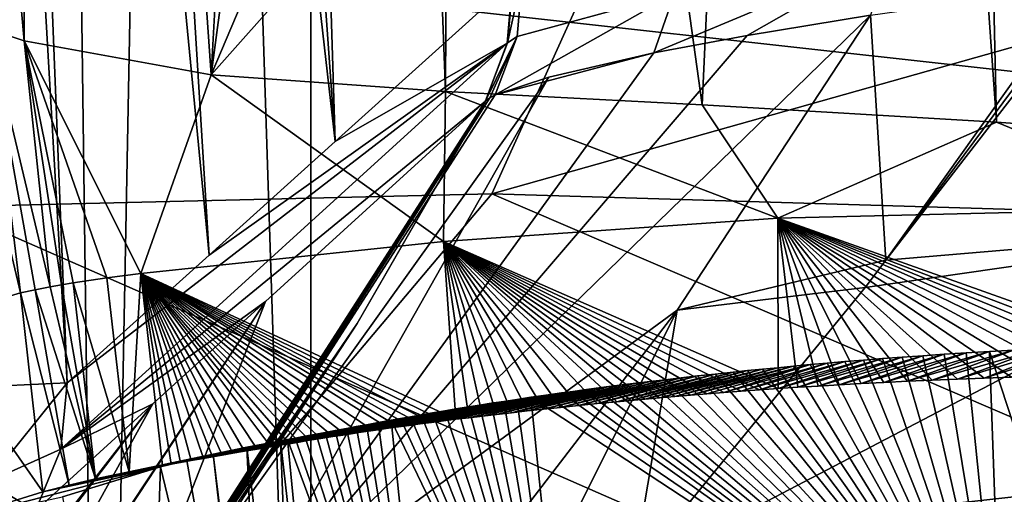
# Model space of a CAD drawing. Header units: metres. Extents: x -147 to 294, y -23 to 81.
# Tile 612 of 656: x 249.01 to 253.68, y 33.89 to 36.14. Entities that reach past the tile are written whole.
import ezdxf

# ---------------------------------------------------------------- set-up
doc = ezdxf.new("R2010")
doc.units = ezdxf.units.M
doc.layers.add('solid_AVA_153', color=7, linetype='CONTINUOUS')

msp = doc.modelspace()

# ---------------------------------------------------------------- linework, layer by layer
at = {"layer": 'solid_AVA_153'}
for points in [[(246.538559, 29.1, 9.224134), (248.706894, 81.099998, 12.624644), (249.397858, 29.1, 14.276942)], [(249.397858, 29.1, 25.723034), (248.706894, 81.099998, 27.375357), (246.538574, 29.1, 30.775841)], [(250.390152, 29.1, 20), (250.390152, 81.099998, 20), (248.706894, 81.099998, 27.375357)], [(249.397858, 29.1, 14.276942), (248.706894, 81.099998, 12.624644), (250.390152, 81.099998, 20)], [(250.390152, 29.1, 20), (248.706894, 81.099998, 27.375357), (249.397858, 29.1, 25.723034)], [(249.397858, 29.1, 14.276942), (250.390152, 81.099998, 20), (250.390152, 29.1, 20)], [(249.616135, 48.005787, 95.020096), (250.106094, 48.412491, 116.405693), (250.504959, 35.563751, 94.285889)], [(250.106094, 48.412491, 116.405693), (251.346146, 36.321205, 130.994858), (250.504959, 35.563751, 94.285889)], [(249.134857, 47.598965, 74.049332), (249.616135, 48.005787, 95.020096), (250.504959, 35.563751, 94.285889)], [(249.031525, 36.040718, 141.386734), (249.079834, 47.825943, 146.846222), (247.96666, 47.872211, 142.351837)], [(248.861572, 36.096195, 140.593063), (249.031525, 36.040718, 141.386734), (247.96666, 47.872211, 142.351837)], [(249.917633, 35.879845, 144.719086), (249.079834, 47.825943, 146.846222), (249.031525, 36.040718, 141.386734)], [(249.917633, 35.879845, 144.719086), (250.576233, 47.738064, 150.797516), (249.079834, 47.825943, 146.846222)], [(249.917633, 35.879845, 144.719086), (250.887589, 43.121639, 149.635315), (250.576233, 47.738064, 150.797516)], [(252.245773, 35.737225, 150.354294), (252.796555, 47.654667, 154.882004), (250.576233, 47.738064, 150.797516)], [(251.02861, 35.800354, 147.786362), (252.245773, 35.737225, 150.354294), (250.576233, 47.738064, 150.797516)], [(251.034622, 37.135975, 148.123215), (251.02861, 35.800354, 147.786362), (250.576233, 47.738064, 150.797516)], [(252.245773, 35.737225, 150.354294), (253.640335, 35.654301, 152.668274), (252.796555, 47.654667, 154.882004)], [(253.640335, 35.654301, 152.668274), (253.371933, 47.63879, 155.74028), (252.796555, 47.654667, 154.882004)], [(253.371933, 47.63879, 155.74028), (257.105591, 35.406174, 156.756256), (256.250885, 41.529083, 157.415985)], [(253.640335, 35.654301, 152.668274), (257.105591, 35.406174, 156.756256), (253.371933, 47.63879, 155.74028)], [(248.721039, 47.274754, 56.269215), (249.134857, 47.598965, 74.049332), (249.908295, 35.024998, 68.244049)], [(249.134857, 47.598965, 74.049332), (250.504959, 35.563751, 94.285889), (249.908295, 35.024998, 68.244049)], [(248.721039, 47.274754, 56.269215), (249.908295, 35.024998, 68.244049), (249.235321, 34.420418, 38.878155)], [(248.721039, 47.274754, 56.269215), (249.235321, 34.420418, 38.878155), (248.869049, 40.698223, 38.878136)], [(249.917633, 35.879845, 144.719086), (251.025955, 38.489513, 148.464066), (250.887589, 43.121639, 149.635315)], [(248.869049, 40.698223, 38.878136), (249.235321, 34.420418, 38.878155), (248.963898, 34.40675, 38.255928)], [(249.917633, 35.879845, 144.719086), (251.034622, 37.135975, 148.123215), (251.025955, 38.489513, 148.464066)], [(244.986038, 36.865067, 232.500244), (249.112534, 38.283241, 228.361938), (264.019104, 34.753017, 240.074326)], [(249.112534, 38.283241, 228.361938), (269.455597, 37.62022, 230.420212), (264.019104, 34.753017, 240.074326)], [(252.184906, 37.385929, 236.297989), (242.548843, 35.108871, 241.556229), (251.24855, 35.315937, 242.547348)], [(252.184906, 37.385929, 236.297989), (242.904221, 37.091869, 235.573471), (242.548843, 35.108871, 241.556229)], [(258.395294, 37.330009, 237.052139), (252.184906, 37.385929, 236.297989), (251.24855, 35.315937, 242.547348)], [(258.395294, 37.330009, 237.052139), (251.24855, 35.315937, 242.547348), (259.963379, 35.053902, 244.19957)], [(249.917633, 35.879845, 144.719086), (251.02861, 35.800354, 147.786362), (251.034622, 37.135975, 148.123215)], [(239.723022, 35.679329, 235.157227), (244.986038, 36.865067, 232.500244), (255.872147, 32.092327, 247.658936)], [(244.986038, 36.865067, 232.500244), (264.019104, 34.753017, 240.074326), (255.872147, 32.092327, 247.658936)], [(253.139511, 36.453636, 143.548538), (252.458771, 36.065205, 141.377396), (252.015381, 35.983097, 139.235489)], [(252.114365, 36.264633, 139.208359), (253.139511, 36.453636, 143.548538), (252.015381, 35.983097, 139.235489)], [(253.139511, 36.453636, 143.548538), (253.043411, 36.162495, 143.591019), (252.458771, 36.065205, 141.377396)], [(250.504959, 35.563751, 94.285889), (251.346146, 36.321205, 130.994858), (251.320724, 36.030056, 131.001419)], [(251.322556, 36.031364, 131.043427), (251.320724, 36.030056, 131.001419), (251.346146, 36.321205, 130.994858)], [(251.394226, 36.354359, 132.359436), (251.367767, 36.060539, 132.366852), (251.322556, 36.031364, 131.043427)], [(251.394226, 36.354359, 132.359436), (251.322556, 36.031364, 131.043427), (251.349548, 36.324917, 131.036911)], [(251.322556, 36.031364, 131.043427), (251.346146, 36.321205, 130.994858), (251.349548, 36.324917, 131.036911)], [(252.114365, 36.264633, 139.208359), (251.367767, 36.060539, 132.366852), (251.394226, 36.354359, 132.359436)], [(254.133408, 36.315327, 146.736252), (255.055267, 35.164825, 150.687469), (253.115768, 35.000381, 146.251556)], [(254.08728, 36.309376, 146.62088), (254.133408, 36.315327, 146.736252), (253.115768, 35.000381, 146.251556)], [(253.043411, 36.162495, 143.591019), (254.041306, 36.303326, 146.504578), (253.115768, 35.000381, 146.251556)], [(254.041306, 36.303326, 146.504578), (254.08728, 36.309376, 146.62088), (253.115768, 35.000381, 146.251556)], [(252.114365, 36.264633, 139.208359), (252.015381, 35.983097, 139.235489), (251.264206, 35.784393, 132.377319)], [(252.114365, 36.264633, 139.208359), (251.264206, 35.784393, 132.377319), (251.367767, 36.060539, 132.366852)], [(248.556549, 34.708893, 144.79863), (249.013168, 34.845837, 145.981491), (248.703064, 36.158577, 139.783386)], [(249.013168, 34.845837, 145.981491), (248.861572, 36.096195, 140.593063), (248.703064, 36.158577, 139.783386)], [(253.043411, 36.162495, 143.591019), (252.126404, 34.763618, 143.295135), (250.015076, 33.21524, 137.65863)], [(252.458771, 36.065205, 141.377396), (253.043411, 36.162495, 143.591019), (250.015076, 33.21524, 137.65863)], [(253.043411, 36.162495, 143.591019), (253.115768, 35.000381, 146.251556), (252.126404, 34.763618, 143.295135)], [(248.861572, 36.096195, 140.593063), (249.154099, 34.873985, 146.34903), (249.031525, 36.040718, 141.386734)], [(249.083603, 34.860504, 146.165497), (249.154099, 34.873985, 146.34903), (248.861572, 36.096195, 140.593063)], [(249.013168, 34.845837, 145.981491), (249.083603, 34.860504, 146.165497), (248.861572, 36.096195, 140.593063)], [(249.031525, 36.040718, 141.386734), (249.423691, 34.917007, 147.04895), (249.583939, 34.937263, 147.465027)], [(249.917633, 35.879845, 144.719086), (249.031525, 36.040718, 141.386734), (249.583939, 34.937263, 147.465027)], [(249.031525, 36.040718, 141.386734), (249.263641, 34.89286, 146.633179), (249.423691, 34.917007, 147.04895)], [(249.031525, 36.040718, 141.386734), (249.20874, 34.883575, 146.490875), (249.263641, 34.89286, 146.633179)], [(249.031525, 36.040718, 141.386734), (249.154099, 34.873985, 146.34903), (249.20874, 34.883575, 146.490875)], [(252.015381, 35.983097, 139.235489), (252.458771, 36.065205, 141.377396), (250.015076, 33.21524, 137.65863)], [(251.367767, 36.060539, 132.366852), (251.237976, 35.769794, 131.717926), (251.218658, 35.755737, 131.051483)], [(251.367767, 36.060539, 132.366852), (251.218658, 35.755737, 131.051483), (251.322556, 36.031364, 131.043427)], [(251.367767, 36.060539, 132.366852), (251.264206, 35.784393, 132.377319), (251.237976, 35.769794, 131.717926)], [(249.204407, 34.106003, 38.884415), (249.235321, 34.420418, 38.878155), (251.320724, 36.030056, 131.001419)], [(249.204407, 34.106003, 38.884415), (251.320724, 36.030056, 131.001419), (251.218658, 35.75428, 131.00946)], [(251.320724, 36.030056, 131.001419), (249.235321, 34.420418, 38.878155), (249.908295, 35.024998, 68.244049)], [(251.320724, 36.030056, 131.001419), (249.908295, 35.024998, 68.244049), (250.504959, 35.563751, 94.285889)], [(251.322556, 36.031364, 131.043427), (251.218658, 35.755737, 131.051483), (251.320724, 36.030056, 131.001419)], [(251.320724, 36.030056, 131.001419), (251.218658, 35.755737, 131.051483), (251.218658, 35.75428, 131.00946)], [(251.518921, 35.86795, 135.765976), (252.015381, 35.983097, 139.235489), (250.015076, 33.21524, 137.65863)], [(251.264206, 35.784393, 132.377319), (252.015381, 35.983097, 139.235489), (251.518921, 35.86795, 135.765976)], [(251.518921, 35.86795, 135.765976), (250.015076, 33.21524, 137.65863), (249.543106, 33.107811, 131.892136)], [(251.264206, 35.784393, 132.377319), (251.518921, 35.86795, 135.765976), (249.543106, 33.107811, 131.892136)], [(249.917633, 35.879845, 144.719086), (249.583939, 34.937263, 147.465027), (251.018845, 35.089931, 150.622482)], [(249.917633, 35.879845, 144.719086), (251.018845, 35.089931, 150.622482), (251.02861, 35.800354, 147.786362)], [(251.02861, 35.800354, 147.786362), (251.018845, 35.089931, 150.622482), (252.603317, 35.199413, 153.121399)], [(251.02861, 35.800354, 147.786362), (252.603317, 35.199413, 153.121399), (252.245773, 35.737225, 150.354294)], [(249.204407, 34.106003, 38.884415), (251.218658, 35.75428, 131.00946), (250.175629, 34.80481, 85.969223)], [(251.218658, 35.75428, 131.00946), (249.510406, 33.088753, 130.552444), (249.499695, 33.081417, 130.037415)], [(250.175629, 34.80481, 85.969223), (251.218658, 35.75428, 131.00946), (249.499695, 33.081417, 130.037415)], [(251.218658, 35.75428, 131.00946), (250.609573, 34.70023, 131.033386), (249.510406, 33.088753, 130.552444)], [(251.218658, 35.755737, 131.051483), (249.531006, 33.101852, 131.480713), (249.521164, 33.095982, 131.066849)], [(251.218658, 35.755737, 131.051483), (249.521164, 33.095982, 131.066849), (249.736649, 33.38953, 131.06076)], [(251.237976, 35.769794, 131.717926), (249.543106, 33.107811, 131.892136), (249.531006, 33.101852, 131.480713)], [(251.218658, 35.755737, 131.051483), (251.237976, 35.769794, 131.717926), (249.531006, 33.101852, 131.480713)], [(251.237976, 35.769794, 131.717926), (251.264206, 35.784393, 132.377319), (249.543106, 33.107811, 131.892136)], [(251.218658, 35.755737, 131.051483), (249.736649, 33.38953, 131.06076), (250.609573, 34.70023, 131.033386)], [(251.218658, 35.755737, 131.051483), (250.609573, 34.70023, 131.033386), (251.218658, 35.75428, 131.00946)], [(252.245773, 35.737225, 150.354294), (252.603317, 35.199413, 153.121399), (253.640335, 35.654301, 152.668274)], [(239.723022, 35.679329, 235.157227), (255.872147, 32.092327, 247.658936), (245.740753, 29.875259, 252.498108)], [(253.640335, 35.654301, 152.668274), (252.603317, 35.199413, 153.121399), (254.63176, 35.248222, 155.432327)], [(253.640335, 35.654301, 152.668274), (254.63176, 35.248222, 155.432327), (257.105591, 35.406174, 156.756256)], [(251.24855, 35.315937, 242.547348), (242.548843, 35.108871, 241.556229), (249.415787, 33.142963, 248.607086)], [(251.24855, 35.315937, 242.547348), (249.415787, 33.142963, 248.607086), (257.111969, 32.79607, 250.519424)], [(259.963379, 35.053902, 244.19957), (251.24855, 35.315937, 242.547348), (257.111969, 32.79607, 250.519424)], [(254.63176, 35.248222, 155.432327), (252.603317, 35.199413, 153.121399), (254.672653, 34.463184, 155.19252)], [(252.603317, 35.199413, 153.121399), (251.018845, 35.089931, 150.622482), (252.605865, 34.392361, 152.808044)], [(252.603317, 35.199413, 153.121399), (254.539734, 34.462276, 155.059341), (254.672653, 34.463184, 155.19252)], [(252.603317, 35.199413, 153.121399), (254.410645, 34.461018, 154.927902), (254.539734, 34.462276, 155.059341)], [(252.603317, 35.199413, 153.121399), (254.285339, 34.459408, 154.798218), (254.410645, 34.461018, 154.927902)], [(252.603317, 35.199413, 153.121399), (254.133911, 34.456844, 154.63858), (254.285339, 34.459408, 154.798218)], [(252.603317, 35.199413, 153.121399), (253.987991, 34.453773, 154.481659), (254.133911, 34.456844, 154.63858)], [(252.603317, 35.199413, 153.121399), (253.847366, 34.450298, 154.327377), (253.987991, 34.453773, 154.481659)], [(252.603317, 35.199413, 153.121399), (253.711868, 34.446453, 154.175812), (253.847366, 34.450298, 154.327377)], [(252.603317, 35.199413, 153.121399), (253.581482, 34.442169, 154.027084), (253.711868, 34.446453, 154.175812)], [(252.603317, 35.199413, 153.121399), (253.455963, 34.437534, 153.881073), (253.581482, 34.442169, 154.027084)], [(252.603317, 35.199413, 153.121399), (253.334976, 34.432629, 153.73764), (253.455963, 34.437534, 153.881073)], [(252.603317, 35.199413, 153.121399), (253.218491, 34.427467, 153.596878), (253.334976, 34.432629, 153.73764)], [(252.603317, 35.199413, 153.121399), (253.106506, 34.422001, 153.458939), (253.218491, 34.427467, 153.596878)], [(252.603317, 35.199413, 153.121399), (252.998718, 34.416321, 153.323654), (253.106506, 34.422001, 153.458939)], [(252.603317, 35.199413, 153.121399), (252.894791, 34.410519, 153.190826), (252.998718, 34.416321, 153.323654)], [(252.603317, 35.199413, 153.121399), (252.794724, 34.404594, 153.060562), (252.894791, 34.410519, 153.190826)], [(252.603317, 35.199413, 153.121399), (252.698517, 34.398521, 152.933044), (252.794724, 34.404594, 153.060562)], [(252.603317, 35.199413, 153.121399), (252.605865, 34.392361, 152.808044), (252.698517, 34.398521, 152.933044)], [(251.91806, 33.526924, 145.963898), (253.017746, 34.871368, 146.226257), (255.055267, 35.164825, 150.687469)], [(254.411606, 33.608887, 152.005661), (251.91806, 33.526924, 145.963898), (255.055267, 35.164825, 150.687469)], [(253.017746, 34.871368, 146.226257), (253.115768, 35.000381, 146.251556), (255.055267, 35.164825, 150.687469)], [(242.548843, 35.108871, 241.556229), (241.736313, 33.029736, 247.459839), (249.415787, 33.142963, 248.607086)], [(251.018845, 35.089931, 150.622482), (249.583939, 34.937263, 147.465027), (251.077454, 34.246796, 150.34903)], [(251.018845, 35.089931, 150.622482), (252.516434, 34.386173, 152.685287), (252.605865, 34.392361, 152.808044)], [(251.018845, 35.089931, 150.622482), (252.430298, 34.379948, 152.565002), (252.516434, 34.386173, 152.685287)], [(251.018845, 35.089931, 150.622482), (252.347382, 34.373672, 152.447235), (252.430298, 34.379948, 152.565002)], [(251.018845, 35.089931, 150.622482), (252.267395, 34.36739, 152.331726), (252.347382, 34.373672, 152.447235)], [(251.018845, 35.089931, 150.622482), (252.190033, 34.361126, 152.218185), (252.267395, 34.36739, 152.331726)], [(251.018845, 35.089931, 150.622482), (252.115372, 34.354877, 152.106873), (252.190033, 34.361126, 152.218185)], [(251.018845, 35.089931, 150.622482), (252.043365, 34.348644, 151.997803), (252.115372, 34.354877, 152.106873)], [(251.018845, 35.089931, 150.622482), (251.97377, 34.342445, 151.890732), (252.043365, 34.348644, 151.997803)], [(251.018845, 35.089931, 150.622482), (251.906357, 34.336292, 151.785492), (251.97377, 34.342445, 151.890732)], [(251.018845, 35.089931, 150.622482), (251.841248, 34.330189, 151.682312), (251.906357, 34.336292, 151.785492)], [(251.018845, 35.089931, 150.622482), (251.74765, 34.32114, 151.531311), (251.841248, 34.330189, 151.682312)], [(251.018845, 35.089931, 150.622482), (251.658386, 34.312222, 151.384293), (251.74765, 34.32114, 151.531311)], [(251.018845, 35.089931, 150.622482), (251.573471, 34.303471, 151.241577), (251.658386, 34.312222, 151.384293)], [(251.018845, 35.089931, 150.622482), (251.492538, 34.29488, 151.102859), (251.573471, 34.303471, 151.241577)], [(251.018845, 35.089931, 150.622482), (251.415161, 34.286453, 150.967773), (251.492538, 34.29488, 151.102859)], [(251.018845, 35.089931, 150.622482), (251.341431, 34.278217, 150.836746), (251.415161, 34.286453, 150.967773)], [(251.018845, 35.089931, 150.622482), (251.270905, 34.270126, 150.709305), (251.341431, 34.278217, 150.836746)], [(251.018845, 35.089931, 150.622482), (251.203522, 34.262199, 150.585602), (251.270905, 34.270126, 150.709305)], [(251.018845, 35.089931, 150.622482), (251.139145, 34.254433, 150.465652), (251.203522, 34.262199, 150.585602)], [(251.018845, 35.089931, 150.622482), (251.077454, 34.246796, 150.34903), (251.139145, 34.254433, 150.465652)], [(252.126404, 34.763618, 143.295135), (253.115768, 35.000381, 146.251556), (253.017746, 34.871368, 146.226257)], [(249.528214, 33.99818, 146.827271), (249.423691, 34.917007, 147.04895), (249.263641, 34.89286, 146.633179)], [(249.528214, 33.99818, 146.827271), (249.583939, 34.937263, 147.465027), (249.423691, 34.917007, 147.04895)], [(249.528214, 33.99818, 146.827271), (249.687424, 34.027824, 147.245651), (249.583939, 34.937263, 147.465027)], [(249.583939, 34.937263, 147.465027), (251.018494, 34.239323, 150.236053), (251.077454, 34.246796, 150.34903)], [(249.583939, 34.937263, 147.465027), (250.962006, 34.231991, 150.126389), (251.018494, 34.239323, 150.236053)], [(249.583939, 34.937263, 147.465027), (250.907837, 34.224796, 150.019928), (250.962006, 34.231991, 150.126389)], [(249.583939, 34.937263, 147.465027), (250.855972, 34.217762, 149.916794), (250.907837, 34.224796, 150.019928)], [(249.583939, 34.937263, 147.465027), (250.806137, 34.210869, 149.816605), (250.855972, 34.217762, 149.916794)], [(249.583939, 34.937263, 147.465027), (250.758377, 34.204132, 149.719498), (250.806137, 34.210869, 149.816605)], [(249.583939, 34.937263, 147.465027), (250.685837, 34.193672, 149.570145), (250.758377, 34.204132, 149.719498)], [(249.583939, 34.937263, 147.465027), (250.617874, 34.183613, 149.428024), (250.685837, 34.193672, 149.570145)], [(249.583939, 34.937263, 147.465027), (250.554031, 34.173935, 149.292603), (250.617874, 34.183613, 149.428024)], [(249.583939, 34.937263, 147.465027), (250.49408, 34.164658, 149.163757), (250.554031, 34.173935, 149.292603)], [(249.583939, 34.937263, 147.465027), (250.437653, 34.155754, 149.04097), (250.49408, 34.164658, 149.163757)], [(249.583939, 34.937263, 147.465027), (250.384506, 34.147228, 148.923889), (250.437653, 34.155754, 149.04097)], [(249.583939, 34.937263, 147.465027), (250.334442, 34.139084, 148.812347), (250.384506, 34.147228, 148.923889)], [(249.583939, 34.937263, 147.465027), (250.287186, 34.131298, 148.705902), (250.334442, 34.139084, 148.812347)], [(249.583939, 34.937263, 147.465027), (250.242599, 34.123875, 148.604416), (250.287186, 34.131298, 148.705902)], [(249.583939, 34.937263, 147.465027), (250.200485, 34.116798, 148.507599), (250.242599, 34.123875, 148.604416)], [(249.583939, 34.937263, 147.465027), (250.135269, 34.105728, 148.355774), (250.200485, 34.116798, 148.507599)], [(249.583939, 34.937263, 147.465027), (250.075577, 34.095497, 148.214798), (250.135269, 34.105728, 148.355774)], [(249.583939, 34.937263, 147.465027), (250.020691, 34.086018, 148.083374), (250.075577, 34.095497, 148.214798)], [(249.583939, 34.937263, 147.465027), (249.970108, 34.077236, 147.960678), (250.020691, 34.086018, 148.083374)], [(249.583939, 34.937263, 147.465027), (249.923492, 34.069118, 147.846283), (249.970108, 34.077236, 147.960678)], [(249.583939, 34.937263, 147.465027), (249.8806, 34.061607, 147.739822), (249.923492, 34.069118, 147.846283)], [(249.583939, 34.937263, 147.465027), (249.822662, 34.05143, 147.594193), (249.8806, 34.061607, 147.739822)], [(249.583939, 34.937263, 147.465027), (249.771667, 34.042576, 147.464233), (249.822662, 34.05143, 147.594193)], [(249.583939, 34.937263, 147.465027), (249.727509, 34.034813, 147.35025), (249.771667, 34.042576, 147.464233)], [(249.583939, 34.937263, 147.465027), (249.687424, 34.027824, 147.245651), (249.727509, 34.034813, 147.35025)], [(249.083603, 34.860504, 146.165497), (249.369232, 33.964428, 146.409088), (249.154099, 34.873985, 146.34903)], [(249.369232, 33.964428, 146.409088), (249.20874, 34.883575, 146.490875), (249.154099, 34.873985, 146.34903)], [(249.369232, 33.964428, 146.409088), (249.263641, 34.89286, 146.633179), (249.20874, 34.883575, 146.490875)], [(249.369232, 33.964428, 146.409088), (249.528214, 33.99818, 146.827271), (249.263641, 34.89286, 146.633179)], [(252.126404, 34.763618, 143.295135), (253.017746, 34.871368, 146.226257), (251.91806, 33.526924, 145.963898)], [(249.120239, 33.903732, 145.753906), (249.013168, 34.845837, 145.981491), (248.556549, 34.708893, 144.79863)], [(249.244522, 33.935177, 146.081543), (249.083603, 34.860504, 146.165497), (249.013168, 34.845837, 145.981491)], [(249.120239, 33.903732, 145.753906), (249.244522, 33.935177, 146.081543), (249.013168, 34.845837, 145.981491)], [(249.244522, 33.935177, 146.081543), (249.369232, 33.964428, 146.409088), (249.083603, 34.860504, 146.165497)], [(250.175629, 34.80481, 85.969223), (248.574036, 32.37608, 85.843117), (248.556625, 32.363197, 85.014305)], [(249.640335, 34.320629, 62.716095), (250.175629, 34.80481, 85.969223), (248.556625, 32.363197, 85.014305)], [(250.175629, 34.80481, 85.969223), (249.499695, 33.081417, 130.037415), (248.574036, 32.37608, 85.843117)], [(249.204407, 34.106003, 38.884415), (250.175629, 34.80481, 85.969223), (249.640335, 34.320629, 62.716095)], [(252.126404, 34.763618, 143.295135), (251.072205, 33.392002, 143.012009), (250.015076, 33.21524, 137.65863)], [(252.126404, 34.763618, 143.295135), (251.473343, 33.457897, 144.4711), (251.072205, 33.392002, 143.012009)], [(252.126404, 34.763618, 143.295135), (251.91806, 33.526924, 145.963898), (251.473343, 33.457897, 144.4711)], [(248.662094, 33.760258, 144.563873), (249.120239, 33.903732, 145.753906), (248.556549, 34.708893, 144.79863)], [(250.609573, 34.70023, 131.033386), (249.947922, 33.68803, 131.054581), (249.510406, 33.088753, 130.552444)], [(250.609573, 34.70023, 131.033386), (249.736649, 33.38953, 131.06076), (249.947922, 33.68803, 131.054581)], [(254.049911, 34.588867, 153.659454), (253.711868, 34.446453, 154.175812), (253.581482, 34.442169, 154.027084)], [(253.942474, 34.584415, 153.535065), (254.049911, 34.588867, 153.659454), (253.581482, 34.442169, 154.027084)], [(253.193558, 34.541298, 152.600204), (252.794724, 34.404594, 153.060562), (252.698517, 34.398521, 152.933044)], [(253.099503, 34.534386, 152.47345), (253.193558, 34.541298, 152.600204), (252.698517, 34.398521, 152.933044)], [(253.291077, 34.548122, 152.729324), (252.894791, 34.410519, 153.190826), (252.794724, 34.404594, 153.060562)], [(253.193558, 34.541298, 152.600204), (253.291077, 34.548122, 152.729324), (252.794724, 34.404594, 153.060562)], [(253.39209, 34.554863, 152.860641), (252.998718, 34.416321, 153.323654), (252.894791, 34.410519, 153.190826)], [(253.291077, 34.548122, 152.729324), (253.39209, 34.554863, 152.860641), (252.894791, 34.410519, 153.190826)], [(253.497223, 34.56142, 152.994705), (253.106506, 34.422001, 153.458939), (252.998718, 34.416321, 153.323654)], [(253.39209, 34.554863, 152.860641), (253.497223, 34.56142, 152.994705), (252.998718, 34.416321, 153.323654)], [(253.667694, 32.885654, 152.564194), (253.193558, 34.541298, 152.600204), (253.099503, 34.534386, 152.47345)], [(253.606995, 34.567719, 153.131943), (253.218491, 34.427467, 153.596878), (253.106506, 34.422001, 153.458939)], [(253.497223, 34.56142, 152.994705), (253.606995, 34.567719, 153.131943), (253.106506, 34.422001, 153.458939)], [(253.667694, 32.885654, 152.564194), (253.291077, 34.548122, 152.729324), (253.193558, 34.541298, 152.600204)], [(253.720856, 34.573822, 153.271378), (253.334976, 34.432629, 153.73764), (253.218491, 34.427467, 153.596878)], [(253.606995, 34.567719, 153.131943), (253.720856, 34.573822, 153.271378), (253.218491, 34.427467, 153.596878)], [(253.667694, 32.885654, 152.564194), (253.39209, 34.554863, 152.860641), (253.291077, 34.548122, 152.729324)], [(253.83905, 34.5797, 153.413223), (253.455963, 34.437534, 153.881073), (253.334976, 34.432629, 153.73764)], [(253.720856, 34.573822, 153.271378), (253.83905, 34.5797, 153.413223), (253.334976, 34.432629, 153.73764)], [(253.667694, 32.885654, 152.564194), (253.497223, 34.56142, 152.994705), (253.39209, 34.554863, 152.860641)], [(253.942474, 34.584415, 153.535065), (253.581482, 34.442169, 154.027084), (253.455963, 34.437534, 153.881073)], [(253.83905, 34.5797, 153.413223), (253.942474, 34.584415, 153.535065), (253.455963, 34.437534, 153.881073)], [(253.667694, 32.885654, 152.564194), (253.606995, 34.567719, 153.131943), (253.497223, 34.56142, 152.994705)], [(254.13858, 32.945435, 153.149338), (253.720856, 34.573822, 153.271378), (253.606995, 34.567719, 153.131943)], [(253.667694, 32.885654, 152.564194), (254.13858, 32.945435, 153.149338), (253.606995, 34.567719, 153.131943)], [(252.678711, 34.498692, 151.876984), (252.190033, 34.361126, 152.218185), (252.115372, 34.354877, 152.106873)], [(252.603348, 34.491501, 151.764633), (252.678711, 34.498692, 151.876984), (252.115372, 34.354877, 152.106873)], [(252.756805, 34.505905, 151.991547), (252.267395, 34.36739, 152.331726), (252.190033, 34.361126, 152.218185)], [(252.678711, 34.498692, 151.876984), (252.756805, 34.505905, 151.991547), (252.190033, 34.361126, 152.218185)], [(252.756805, 34.505905, 151.991547), (252.347382, 34.373672, 152.447235), (252.267395, 34.36739, 152.331726)], [(252.837952, 34.513069, 152.108627), (252.430298, 34.379948, 152.565002), (252.347382, 34.373672, 152.447235)], [(252.756805, 34.505905, 151.991547), (252.837952, 34.513069, 152.108627), (252.347382, 34.373672, 152.447235)], [(252.922119, 34.520195, 152.228058), (252.516434, 34.386173, 152.685287), (252.430298, 34.379948, 152.565002)], [(252.837952, 34.513069, 152.108627), (252.922119, 34.520195, 152.228058), (252.430298, 34.379948, 152.565002)], [(253.009171, 34.527328, 152.349518), (252.605865, 34.392361, 152.808044), (252.516434, 34.386173, 152.685287)], [(252.922119, 34.520195, 152.228058), (253.009171, 34.527328, 152.349518), (252.516434, 34.386173, 152.685287)], [(253.667694, 32.885654, 152.564194), (252.678711, 34.498692, 151.876984), (252.603348, 34.491501, 151.764633)], [(253.099503, 34.534386, 152.47345), (252.698517, 34.398521, 152.933044), (252.605865, 34.392361, 152.808044)], [(253.009171, 34.527328, 152.349518), (253.099503, 34.534386, 152.47345), (252.605865, 34.392361, 152.808044)], [(253.667694, 32.885654, 152.564194), (252.756805, 34.505905, 151.991547), (252.678711, 34.498692, 151.876984)], [(253.667694, 32.885654, 152.564194), (252.837952, 34.513069, 152.108627), (252.756805, 34.505905, 151.991547)], [(253.667694, 32.885654, 152.564194), (252.922119, 34.520195, 152.228058), (252.837952, 34.513069, 152.108627)], [(253.667694, 32.885654, 152.564194), (253.009171, 34.527328, 152.349518), (252.922119, 34.520195, 152.228058)], [(253.667694, 32.885654, 152.564194), (253.099503, 34.534386, 152.47345), (253.009171, 34.527328, 152.349518)], [(252.223633, 34.452042, 151.167618), (251.74765, 34.32114, 151.531311), (251.658386, 34.312222, 151.384293)], [(252.145081, 34.443138, 151.037003), (252.223633, 34.452042, 151.167618), (251.658386, 34.312222, 151.384293)], [(252.306091, 34.461067, 151.301987), (251.841248, 34.330189, 151.682312), (251.74765, 34.32114, 151.531311)], [(252.223633, 34.452042, 151.167618), (252.306091, 34.461067, 151.301987), (251.74765, 34.32114, 151.531311)], [(252.392563, 34.47028, 151.439987), (251.906357, 34.336292, 151.785492), (251.841248, 34.330189, 151.682312)], [(252.306091, 34.461067, 151.301987), (252.392563, 34.47028, 151.439987), (251.841248, 34.330189, 151.682312)], [(252.460205, 34.477314, 151.545959), (251.97377, 34.342445, 151.890732), (251.906357, 34.336292, 151.785492)], [(252.392563, 34.47028, 151.439987), (252.460205, 34.477314, 151.545959), (251.906357, 34.336292, 151.785492)], [(252.530472, 34.484394, 151.65419), (252.043365, 34.348644, 151.997803), (251.97377, 34.342445, 151.890732)], [(252.460205, 34.477314, 151.545959), (252.530472, 34.484394, 151.65419), (251.97377, 34.342445, 151.890732)], [(252.603348, 34.491501, 151.764633), (252.115372, 34.354877, 152.106873), (252.043365, 34.348644, 151.997803)], [(252.530472, 34.484394, 151.65419), (252.603348, 34.491501, 151.764633), (252.043365, 34.348644, 151.997803)], [(253.667694, 32.885654, 152.564194), (252.223633, 34.452042, 151.167618), (252.145081, 34.443138, 151.037003)], [(253.667694, 32.885654, 152.564194), (252.306091, 34.461067, 151.301987), (252.223633, 34.452042, 151.167618)], [(253.667694, 32.885654, 152.564194), (252.392563, 34.47028, 151.439987), (252.306091, 34.461067, 151.301987)], [(253.667694, 32.885654, 152.564194), (252.460205, 34.477314, 151.545959), (252.392563, 34.47028, 151.439987)], [(253.667694, 32.885654, 152.564194), (252.530472, 34.484394, 151.65419), (252.460205, 34.477314, 151.545959)], [(253.667694, 32.885654, 152.564194), (252.603348, 34.491501, 151.764633), (252.530472, 34.484394, 151.65419)], [(249.235321, 34.420418, 38.878155), (248.855057, 33.948799, 38.260948), (248.963898, 34.40675, 38.255928)], [(249.204407, 34.106003, 38.884415), (248.855057, 33.948799, 38.260948), (249.235321, 34.420418, 38.878155)], [(251.802948, 34.401783, 150.437637), (251.341431, 34.278217, 150.836746), (251.270905, 34.270126, 150.709305)], [(251.743347, 34.394077, 150.328033), (251.802948, 34.401783, 150.437637), (251.270905, 34.270126, 150.709305)], [(251.930466, 34.417721, 150.666946), (251.415161, 34.286453, 150.967773), (251.341431, 34.278217, 150.836746)], [(251.865265, 34.409657, 150.550568), (251.930466, 34.417721, 150.666946), (251.341431, 34.278217, 150.836746)], [(251.802948, 34.401783, 150.437637), (251.865265, 34.409657, 150.550568), (251.341431, 34.278217, 150.836746)], [(251.998657, 34.426003, 150.786667), (251.492538, 34.29488, 151.102859), (251.415161, 34.286453, 150.967773)], [(251.930466, 34.417721, 150.666946), (251.998657, 34.426003, 150.786667), (251.415161, 34.286453, 150.967773)], [(252.070129, 34.43446, 150.910004), (251.573471, 34.303471, 151.241577), (251.492538, 34.29488, 151.102859)], [(251.998657, 34.426003, 150.786667), (252.070129, 34.43446, 150.910004), (251.492538, 34.29488, 151.102859)], [(252.145081, 34.443138, 151.037003), (251.658386, 34.312222, 151.384293), (251.573471, 34.303471, 151.241577)], [(252.070129, 34.43446, 150.910004), (252.145081, 34.443138, 151.037003), (251.573471, 34.303471, 151.241577)], [(253.667694, 32.885654, 152.564194), (251.802948, 34.401783, 150.437637), (251.743347, 34.394077, 150.328033)], [(253.667694, 32.885654, 152.564194), (251.865265, 34.409657, 150.550568), (251.802948, 34.401783, 150.437637)], [(253.667694, 32.885654, 152.564194), (251.930466, 34.417721, 150.666946), (251.865265, 34.409657, 150.550568)], [(253.667694, 32.885654, 152.564194), (251.998657, 34.426003, 150.786667), (251.930466, 34.417721, 150.666946)], [(253.667694, 32.885654, 152.564194), (252.070129, 34.43446, 150.910004), (251.998657, 34.426003, 150.786667)], [(253.667694, 32.885654, 152.564194), (252.145081, 34.443138, 151.037003), (252.070129, 34.43446, 150.910004)], [(251.503922, 34.361446, 149.872849), (250.962006, 34.231991, 150.126389), (250.907837, 34.224796, 150.019928)], [(251.433334, 34.351234, 149.734131), (251.503922, 34.361446, 149.872849), (250.907837, 34.224796, 150.019928)], [(251.503922, 34.361446, 149.872849), (251.018494, 34.239323, 150.236053), (250.962006, 34.231991, 150.126389)], [(251.578857, 34.371971, 150.017822), (251.077454, 34.246796, 150.34903), (251.018494, 34.239323, 150.236053)], [(251.503922, 34.361446, 149.872849), (251.578857, 34.371971, 150.017822), (251.018494, 34.239323, 150.236053)], [(251.631393, 34.379189, 150.118103), (251.139145, 34.254433, 150.465652), (251.077454, 34.246796, 150.34903)], [(251.578857, 34.371971, 150.017822), (251.631393, 34.379189, 150.118103), (251.077454, 34.246796, 150.34903)], [(251.686188, 34.386559, 150.221497), (251.203522, 34.262199, 150.585602), (251.139145, 34.254433, 150.465652)], [(251.631393, 34.379189, 150.118103), (251.686188, 34.386559, 150.221497), (251.139145, 34.254433, 150.465652)], [(251.743347, 34.394077, 150.328033), (251.270905, 34.270126, 150.709305), (251.203522, 34.262199, 150.585602)], [(251.686188, 34.386559, 150.221497), (251.743347, 34.394077, 150.328033), (251.203522, 34.262199, 150.585602)], [(253.667694, 32.885654, 152.564194), (251.503922, 34.361446, 149.872849), (251.433334, 34.351234, 149.734131)], [(253.667694, 32.885654, 152.564194), (251.578857, 34.371971, 150.017822), (251.503922, 34.361446, 149.872849)], [(253.667694, 32.885654, 152.564194), (251.631393, 34.379189, 150.118103), (251.578857, 34.371971, 150.017822)], [(253.667694, 32.885654, 152.564194), (251.686188, 34.386559, 150.221497), (251.631393, 34.379189, 150.118103)], [(253.667694, 32.885654, 152.564194), (251.743347, 34.394077, 150.328033), (251.686188, 34.386559, 150.221497)], [(249.640335, 34.320629, 62.716095), (248.556625, 32.363197, 85.014305), (247.588196, 31.63401, 38.893066)], [(249.640335, 34.320629, 62.716095), (247.588196, 31.63401, 38.893066), (248.374969, 32.697422, 38.892475)], [(249.640335, 34.320629, 62.716095), (248.374969, 32.697422, 38.892475), (249.085495, 33.813541, 38.891998)], [(249.204407, 34.106003, 38.884415), (249.640335, 34.320629, 62.716095), (249.085495, 33.813541, 38.891998)], [(251.189651, 34.31398, 149.237076), (250.685837, 34.193672, 149.570145), (250.617874, 34.183613, 149.428024)], [(251.137131, 34.305534, 149.126083), (251.189651, 34.31398, 149.237076), (250.617874, 34.183613, 149.428024)], [(251.245285, 34.322773, 149.353149), (250.758377, 34.204132, 149.719498), (250.685837, 34.193672, 149.570145)], [(251.189651, 34.31398, 149.237076), (251.245285, 34.322773, 149.353149), (250.685837, 34.193672, 149.570145)], [(251.30426, 34.331898, 149.474472), (250.806137, 34.210869, 149.816605), (250.758377, 34.204132, 149.719498)], [(251.245285, 34.322773, 149.353149), (251.30426, 34.331898, 149.474472), (250.758377, 34.204132, 149.719498)], [(251.366898, 34.3414, 149.601456), (250.855972, 34.217762, 149.916794), (250.806137, 34.210869, 149.816605)], [(251.30426, 34.331898, 149.474472), (251.366898, 34.3414, 149.601456), (250.806137, 34.210869, 149.816605)], [(251.433334, 34.351234, 149.734131), (250.907837, 34.224796, 150.019928), (250.855972, 34.217762, 149.916794)], [(251.366898, 34.3414, 149.601456), (251.433334, 34.351234, 149.734131), (250.855972, 34.217762, 149.916794)], [(251.626297, 32.468338, 149.238815), (251.189651, 34.31398, 149.237076), (251.137131, 34.305534, 149.126083)], [(251.626297, 32.468338, 149.238815), (251.245285, 34.322773, 149.353149), (251.189651, 34.31398, 149.237076)], [(251.626297, 32.468338, 149.238815), (251.30426, 34.331898, 149.474472), (251.245285, 34.322773, 149.353149)], [(251.626297, 32.468338, 149.238815), (251.366898, 34.3414, 149.601456), (251.30426, 34.331898, 149.474472)], [(251.626297, 32.468338, 149.238815), (251.433334, 34.351234, 149.734131), (251.366898, 34.3414, 149.601456)], [(251.626297, 32.468338, 149.238815), (253.667694, 32.885654, 152.564194), (251.433334, 34.351234, 149.734131)], [(250.912704, 34.267715, 148.637009), (250.384506, 34.147228, 148.923889), (250.334442, 34.139084, 148.812347)], [(250.862106, 34.258831, 148.523438), (250.912704, 34.267715, 148.637009), (250.334442, 34.139084, 148.812347)], [(250.966965, 34.277103, 148.75737), (250.437653, 34.155754, 149.04097), (250.384506, 34.147228, 148.923889)], [(250.912704, 34.267715, 148.637009), (250.966965, 34.277103, 148.75737), (250.384506, 34.147228, 148.923889)], [(251.025116, 34.286999, 148.884888), (250.49408, 34.164658, 149.163757), (250.437653, 34.155754, 149.04097)], [(250.966965, 34.277103, 148.75737), (251.025116, 34.286999, 148.884888), (250.437653, 34.155754, 149.04097)], [(251.087418, 34.297394, 149.019791), (250.554031, 34.173935, 149.292603), (250.49408, 34.164658, 149.163757)], [(251.025116, 34.286999, 148.884888), (251.087418, 34.297394, 149.019791), (250.49408, 34.164658, 149.163757)], [(251.137131, 34.305534, 149.126083), (250.617874, 34.183613, 149.428024), (250.554031, 34.173935, 149.292603)], [(251.087418, 34.297394, 149.019791), (251.137131, 34.305534, 149.126083), (250.554031, 34.173935, 149.292603)], [(251.626297, 32.468338, 149.238815), (250.912704, 34.267715, 148.637009), (250.862106, 34.258831, 148.523438)], [(251.626297, 32.468338, 149.238815), (250.966965, 34.277103, 148.75737), (250.912704, 34.267715, 148.637009)], [(251.626297, 32.468338, 149.238815), (251.025116, 34.286999, 148.884888), (250.966965, 34.277103, 148.75737)], [(251.626297, 32.468338, 149.238815), (251.087418, 34.297394, 149.019791), (251.025116, 34.286999, 148.884888)], [(251.626297, 32.468338, 149.238815), (251.137131, 34.305534, 149.126083), (251.087418, 34.297394, 149.019791)], [(250.654144, 34.221233, 148.042862), (250.135269, 34.105728, 148.355774), (250.075577, 34.095497, 148.214798)], [(250.604218, 34.211994, 147.923889), (250.654144, 34.221233, 148.042862), (250.075577, 34.095497, 148.214798)], [(250.709381, 34.231377, 148.172821), (250.200485, 34.116798, 148.507599), (250.135269, 34.105728, 148.355774)], [(250.654144, 34.221233, 148.042862), (250.709381, 34.231377, 148.172821), (250.135269, 34.105728, 148.355774)], [(250.770508, 34.24247, 148.314606), (250.242599, 34.123875, 148.604416), (250.200485, 34.116798, 148.507599)], [(250.709381, 34.231377, 148.172821), (250.770508, 34.24247, 148.314606), (250.200485, 34.116798, 148.507599)], [(250.814774, 34.250423, 148.416061), (250.287186, 34.131298, 148.705902), (250.242599, 34.123875, 148.604416)], [(250.770508, 34.24247, 148.314606), (250.814774, 34.250423, 148.416061), (250.242599, 34.123875, 148.604416)], [(250.862106, 34.258831, 148.523438), (250.334442, 34.139084, 148.812347), (250.287186, 34.131298, 148.705902)], [(250.814774, 34.250423, 148.416061), (250.862106, 34.258831, 148.523438), (250.287186, 34.131298, 148.705902)], [(250.972443, 32.274162, 147.790817), (250.654144, 34.221233, 148.042862), (250.604218, 34.211994, 147.923889)], [(250.972443, 32.274162, 147.790817), (250.709381, 34.231377, 148.172821), (250.654144, 34.221233, 148.042862)], [(250.972443, 32.274162, 147.790817), (250.770508, 34.24247, 148.314606), (250.709381, 34.231377, 148.172821)], [(251.626297, 32.468338, 149.238815), (250.814774, 34.250423, 148.416061), (250.770508, 34.24247, 148.314606)], [(250.972443, 32.274162, 147.790817), (251.626297, 32.468338, 149.238815), (250.770508, 34.24247, 148.314606)], [(251.626297, 32.468338, 149.238815), (250.862106, 34.258831, 148.523438), (250.814774, 34.250423, 148.416061)], [(250.361786, 34.166428, 147.323608), (249.822662, 34.05143, 147.594193), (249.771667, 34.042576, 147.464233)], [(250.31633, 34.157986, 147.20697), (250.361786, 34.166428, 147.323608), (249.771667, 34.042576, 147.464233)], [(250.416046, 34.176701, 147.461197), (249.8806, 34.061607, 147.739822), (249.822662, 34.05143, 147.594193)], [(250.361786, 34.166428, 147.323608), (250.416046, 34.176701, 147.461197), (249.822662, 34.05143, 147.594193)], [(250.457932, 34.184635, 147.566208), (249.923492, 34.069118, 147.846283), (249.8806, 34.061607, 147.739822)], [(250.416046, 34.176701, 147.461197), (250.457932, 34.184635, 147.566208), (249.8806, 34.061607, 147.739822)], [(250.50528, 34.193539, 147.683533), (249.970108, 34.077236, 147.960678), (249.923492, 34.069118, 147.846283)], [(250.457932, 34.184635, 147.566208), (250.50528, 34.193539, 147.683533), (249.923492, 34.069118, 147.846283)], [(250.559036, 34.203583, 147.814911), (250.020691, 34.086018, 148.083374), (249.970108, 34.077236, 147.960678)], [(250.50528, 34.193539, 147.683533), (250.559036, 34.203583, 147.814911), (249.970108, 34.077236, 147.960678)], [(250.604218, 34.211994, 147.923889), (250.075577, 34.095497, 148.214798), (250.020691, 34.086018, 148.083374)], [(250.559036, 34.203583, 147.814911), (250.604218, 34.211994, 147.923889), (250.020691, 34.086018, 148.083374)], [(250.972443, 32.274162, 147.790817), (250.361786, 34.166428, 147.323608), (250.31633, 34.157986, 147.20697)], [(250.972443, 32.274162, 147.790817), (250.416046, 34.176701, 147.461197), (250.361786, 34.166428, 147.323608)], [(250.972443, 32.274162, 147.790817), (250.457932, 34.184635, 147.566208), (250.416046, 34.176701, 147.461197)], [(250.972443, 32.274162, 147.790817), (250.50528, 34.193539, 147.683533), (250.457932, 34.184635, 147.566208)], [(250.972443, 32.274162, 147.790817), (250.559036, 34.203583, 147.814911), (250.50528, 34.193539, 147.683533)], [(250.972443, 32.274162, 147.790817), (250.604218, 34.211994, 147.923889), (250.559036, 34.203583, 147.814911)], [(250.279556, 34.150803, 147.111404), (249.727509, 34.034813, 147.35025), (249.687424, 34.027824, 147.245651)], [(250.279556, 34.150803, 147.111404), (249.687424, 34.027824, 147.245651), (250.246658, 34.144756, 147.025314)], [(250.087067, 34.115135, 146.606171), (250.246658, 34.144756, 147.025314), (249.687424, 34.027824, 147.245651)], [(250.31633, 34.157986, 147.20697), (249.771667, 34.042576, 147.464233), (249.727509, 34.034813, 147.35025)], [(250.279556, 34.150803, 147.111404), (250.31633, 34.157986, 147.20697), (249.727509, 34.034813, 147.35025)], [(250.087067, 34.115135, 146.606171), (250.329437, 32.066601, 146.135422), (250.246658, 34.144756, 147.025314)], [(250.477615, 32.116562, 146.53653), (250.279556, 34.150803, 147.111404), (250.246658, 34.144756, 147.025314)], [(250.329437, 32.066601, 146.135422), (250.477615, 32.116562, 146.53653), (250.246658, 34.144756, 147.025314)], [(250.972443, 32.274162, 147.790817), (250.31633, 34.157986, 147.20697), (250.279556, 34.150803, 147.111404)], [(250.477615, 32.116562, 146.53653), (250.972443, 32.274162, 147.790817), (250.279556, 34.150803, 147.111404)], [(249.204407, 34.106003, 38.884415), (249.085495, 33.813541, 38.891998), (248.855057, 33.948799, 38.260948)], [(249.244522, 33.935177, 146.081543), (249.927536, 34.081722, 146.187073), (249.369232, 33.964428, 146.409088)], [(249.802261, 34.052349, 145.857498), (249.927536, 34.081722, 146.187073), (249.244522, 33.935177, 146.081543)], [(249.927536, 34.081722, 146.187073), (249.528214, 33.99818, 146.827271), (249.369232, 33.964428, 146.409088)], [(250.087067, 34.115135, 146.606171), (249.687424, 34.027824, 147.245651), (249.528214, 33.99818, 146.827271)], [(250.087067, 34.115135, 146.606171), (249.528214, 33.99818, 146.827271), (249.927536, 34.081722, 146.187073)], [(249.802261, 34.052349, 145.857498), (250.163513, 32.007057, 145.686401), (249.927536, 34.081722, 146.187073)], [(250.087067, 34.115135, 146.606171), (249.927536, 34.081722, 146.187073), (250.181335, 32.013603, 145.734604)], [(250.163513, 32.007057, 145.686401), (250.181335, 32.013603, 145.734604), (249.927536, 34.081722, 146.187073)], [(250.087067, 34.115135, 146.606171), (250.181335, 32.013603, 145.734604), (250.329437, 32.066601, 146.135422)], [(249.802261, 34.052349, 145.857498), (249.244522, 33.935177, 146.081543), (249.120239, 33.903732, 145.753906)], [(249.802261, 34.052349, 145.857498), (249.120239, 33.903732, 145.753906), (249.678085, 34.020935, 145.530548)], [(249.802261, 34.052349, 145.857498), (249.678085, 34.020935, 145.530548), (250.163513, 32.007057, 145.686401)], [(248.662094, 33.760258, 144.563873), (249.678085, 34.020935, 145.530548), (249.120239, 33.903732, 145.753906)], [(248.662094, 33.760258, 144.563873), (249.213501, 33.879066, 144.326706), (249.678085, 34.020935, 145.530548)], [(249.213501, 33.879066, 144.326706), (249.600235, 31.77627, 144.171921), (249.678085, 34.020935, 145.530548)], [(249.678085, 34.020935, 145.530548), (249.600235, 31.77627, 144.171921), (250.163513, 32.007057, 145.686401)], [(251.796402, 33.148808, 155.456787), (254.890533, 34.009243, 154.65065), (252.811722, 33.778099, 152.100571)], [(251.796402, 33.148808, 155.456787), (253.204422, 33.274529, 156.975464), (254.890533, 34.009243, 154.65065)], [(252.811722, 33.778099, 152.100571), (254.890533, 34.009243, 154.65065), (254.011307, 32.71172, 153.248947)], [(253.204422, 33.274529, 156.975464), (254.835007, 33.375397, 158.477982), (254.890533, 34.009243, 154.65065)], [(248.855057, 33.948799, 38.260948), (249.085495, 33.813541, 38.891998), (247.382156, 31.798029, 38.263828)]]:
    msp.add_3dface(points, dxfattribs=at)

doc.saveas('drawing.dxf')
